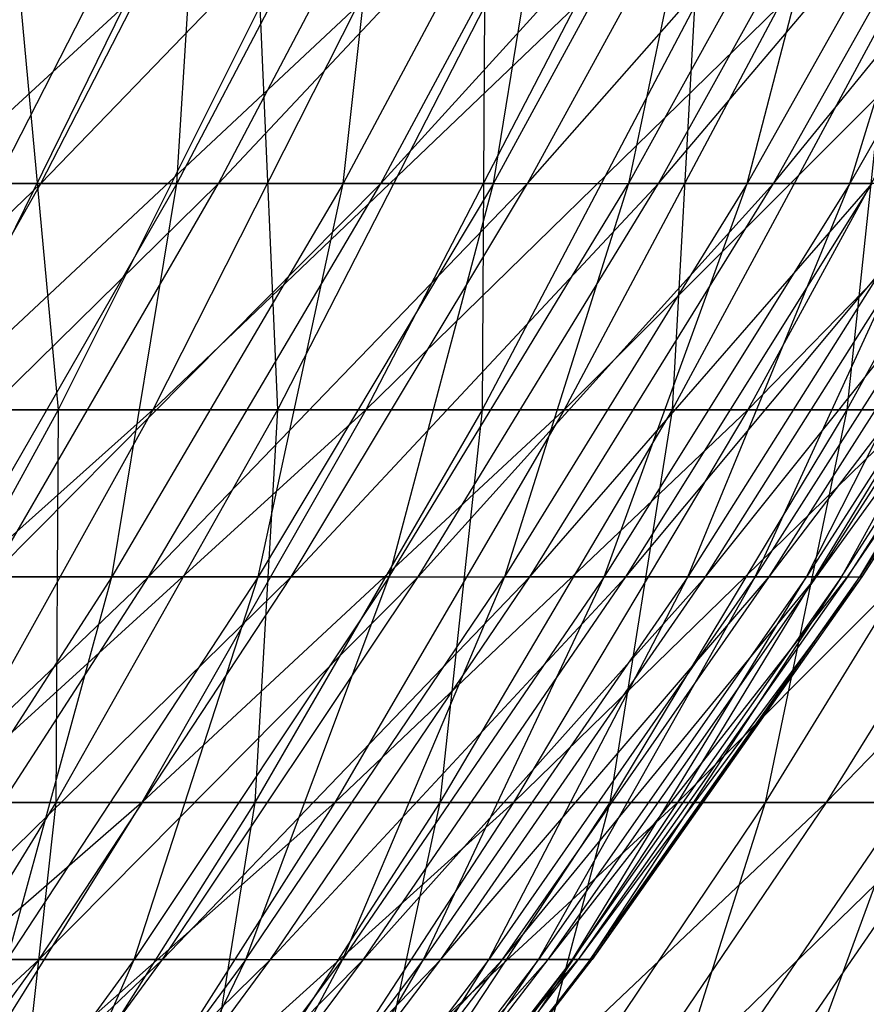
# Model space of a CAD drawing. Extents: x -125 to 125, y -143 to 0.
# Tile 370 of 406: x 41.63 to 46.14, y -118.19 to -112.94. Entities that reach past the tile are written whole.
import ezdxf

# ---------------------------------------------------------------- set-up
doc = ezdxf.new("R2010")
doc.units = 0
doc.header["$LTSCALE"] = 25.4
doc.layers.get('0').update_dxf_attribs({"linetype": 'CONTINUOUS'})

# ---------------------------------------------------------------- blocks, each defined once
blk = doc.blocks.new('NL2500027000_STL_3')
at = {"color": 0}
for p, q in [((42.6016, -111.6626, 23.6646), (41.5, -113.8156, 23.0527)), ((42.6016, -111.6626, 23.6646), (41.5, -113.8156, 23.0527)), ((41.7404, -113.8156, -22.6146), (42.8483, -111.6626, -23.2149)), ((41.7404, -113.8156, -22.6146), (42.8483, -111.6626, -23.2149)), ((41.7404, -113.8156, -22.6146), (43.8201, -111.6626, -21.3237)), ((41.7404, -113.8156, -22.6146), (43.8201, -111.6626, -21.3237)), ((43.5933, -111.6626, 21.7838), (42.4661, -113.8156, 21.2205)), ((42.4661, -113.8156, 21.2205), (42.6016, -111.6626, 23.6646)), ((43.5933, -111.6626, 21.7838), (42.4661, -113.8156, 21.2205)), ((42.4661, -113.8156, 21.2205), (42.6016, -111.6626, 23.6646)), ((42.6871, -113.8156, -20.7724), (43.8201, -111.6626, -21.3237)), ((42.6871, -113.8156, -20.7724), (43.8201, -111.6626, -21.3237)), ((42.6871, -113.8156, -20.7724), (44.7086, -111.6626, -19.392)), ((42.6871, -113.8156, -20.7724), (44.7086, -111.6626, -19.392)), ((44.502, -111.6626, 19.8615), (43.3513, -113.8156, 19.348)), ((43.3513, -113.8156, 19.348), (43.5933, -111.6626, 21.7838)), ((44.502, -111.6626, 19.8615), (43.3513, -113.8156, 19.348)), ((43.3513, -113.8156, 19.348), (43.5933, -111.6626, 21.7838)), ((43.5525, -113.8156, -18.8906), (44.7086, -111.6626, -19.392)), ((43.5525, -113.8156, -18.8906), (44.7086, -111.6626, -19.392)), ((43.5525, -113.8156, -18.8906), (45.5119, -111.6626, -17.4234)), ((43.5525, -113.8156, -18.8906), (45.5119, -111.6626, -17.4234)), ((44.154, -113.8156, 17.4386), (45.326, -111.6626, 17.9015)), ((44.154, -113.8156, 17.4386), (45.326, -111.6626, 17.9015)), ((44.154, -113.8156, 17.4386), (44.502, -111.6626, 19.8615)), ((44.154, -113.8156, 17.4386), (44.502, -111.6626, 19.8615)), ((44.3351, -113.8156, -16.9729), (45.5119, -111.6626, -17.4234)), ((44.3351, -113.8156, -16.9729), (45.5119, -111.6626, -17.4234)), ((44.3351, -113.8156, -16.9729), (46.2286, -111.6626, -15.4216)), ((44.3351, -113.8156, -16.9729), (46.2286, -111.6626, -15.4216)), ((45.326, -111.6626, 17.9015), (44.8726, -113.8156, 15.496)), ((46.0637, -111.6626, 15.9074), (44.8726, -113.8156, 15.496)), ((45.326, -111.6626, 17.9015), (44.8726, -113.8156, 15.496)), ((46.0637, -111.6626, 15.9074), (44.8726, -113.8156, 15.496)), ((45.0332, -113.8156, -15.0229), (46.2286, -111.6626, -15.4216)), ((45.0332, -113.8156, -15.0229), (46.2286, -111.6626, -15.4216)), ((45.0332, -113.8156, -15.0229), (46.8573, -111.6626, -13.3905)), ((45.0332, -113.8156, -15.0229), (46.8573, -111.6626, -13.3905)), ((46.7137, -111.6626, 13.8829), (45.5058, -113.8156, 13.524)), ((45.5058, -113.8156, 13.524), (46.0637, -111.6626, 15.9074)), ((46.7137, -111.6626, 13.8829), (45.5058, -113.8156, 13.524)), ((45.5058, -113.8156, 13.524), (46.0637, -111.6626, 15.9074)), ((45.6456, -113.8156, -13.0443), (46.8573, -111.6626, -13.3905)), ((45.6456, -113.8156, -13.0443), (46.8573, -111.6626, -13.3905)), ((45.6456, -113.8156, -13.0443), (47.3967, -111.6626, -11.3339)), ((45.6456, -113.8156, -13.0443), (47.3967, -111.6626, -11.3339)), ((47.2748, -111.6626, 11.8321), (46.0524, -113.8156, 11.5262)), ((46.0524, -113.8156, 11.5262), (46.7137, -111.6626, 13.8829)), ((47.2748, -111.6626, 11.8321), (46.0524, -113.8156, 11.5262)), ((46.0524, -113.8156, 11.5262), (46.7137, -111.6626, 13.8829)), ((42.1832, -112.8721, -30.3456), (39.8427, -115.022, -31.2928)), ((42.1832, -112.8721, -30.3456), (39.8427, -115.022, -31.2928)), ((42.1832, -112.8721, -30.3456), (41.1265, -115.022, -29.5854)), ((42.1832, -112.8721, -30.3456), (41.1265, -115.022, -29.5854)), ((43.425, -112.8721, -28.5403), (41.1265, -115.022, -29.5854)), ((43.425, -112.8721, -28.5403), (41.1265, -115.022, -29.5854)), ((41.6349, -112.8721, 31.0935), (41.8338, -115.022, 28.5764)), ((41.6349, -112.8721, 31.0935), (41.8338, -115.022, 28.5764)), ((42.9087, -112.8721, 29.3107), (41.8338, -115.022, 28.5764)), ((42.9087, -112.8721, 29.3107), (41.8338, -115.022, 28.5764)), ((43.425, -112.8721, -28.5403), (42.3371, -115.022, -27.8253)), ((43.425, -112.8721, -28.5403), (42.3371, -115.022, -27.8253)), ((44.5895, -112.8721, -26.6843), (42.3371, -115.022, -27.8253)), ((44.5895, -112.8721, -26.6843), (42.3371, -115.022, -27.8253)), ((42.9087, -112.8721, 29.3107), (43.0013, -115.022, 26.7875)), ((42.9087, -112.8721, 29.3107), (43.0013, -115.022, 26.7875)), ((44.1062, -112.8721, 27.4758), (43.0013, -115.022, 26.7875)), ((44.1062, -112.8721, 27.4758), (43.0013, -115.022, 26.7875)), ((44.5895, -112.8721, -26.6843), (43.4725, -115.022, -26.0158)), ((44.5895, -112.8721, -26.6843), (43.4725, -115.022, -26.0158)), ((45.6748, -112.8721, -24.7808), (43.4725, -115.022, -26.0158)), ((45.6748, -112.8721, -24.7808), (43.4725, -115.022, -26.0158)), ((45.2253, -112.8721, 25.592), (44.0923, -115.022, 24.9509)), ((45.2253, -112.8721, 25.592), (44.0923, -115.022, 24.9509)), ((44.1062, -112.8721, 27.4758), (44.0923, -115.022, 24.9509)), ((44.1062, -112.8721, 27.4758), (44.0923, -115.022, 24.9509)), ((45.6748, -112.8721, -24.7808), (44.5306, -115.022, -24.16)), ((45.6748, -112.8721, -24.7808), (44.5306, -115.022, -24.16)), ((46.6789, -112.8721, -22.8333), (44.5306, -115.022, -24.16)), ((46.6789, -112.8721, -22.8333), (44.5306, -115.022, -24.16)), ((46.264, -112.8721, 23.6627), (45.105, -115.022, 23.0699)), ((46.264, -112.8721, 23.6627), (45.105, -115.022, 23.0699)), ((45.2253, -112.8721, 25.592), (45.105, -115.022, 23.0699)), ((45.2253, -112.8721, 25.592), (45.105, -115.022, 23.0699)), ((46.6789, -112.8721, -22.8333), (45.5095, -115.022, -22.2613)), ((46.6789, -112.8721, -22.8333), (45.5095, -115.022, -22.2613)), ((47.5999, -112.8721, -20.8452), (45.5095, -115.022, -22.2613)), ((47.5999, -112.8721, -20.8452), (45.5095, -115.022, -22.2613)), ((47.2204, -112.8721, 21.6913), (46.0374, -115.022, 21.1479)), ((47.2204, -112.8721, 21.6913), (46.0374, -115.022, 21.1479)), ((46.264, -112.8721, 23.6627), (46.0374, -115.022, 21.1479)), ((46.264, -112.8721, 23.6627), (46.0374, -115.022, 21.1479)), ((39.5564, -115.9134, -23.7195), (41.7404, -113.8156, -22.6146)), ((39.5564, -115.9134, -23.7195), (41.7404, -113.8156, -22.6146)), ((40.5534, -115.9134, -21.9715), (41.7404, -113.8156, -22.6146)), ((40.5534, -115.9134, -21.9715), (41.7404, -113.8156, -22.6146)), ((40.5534, -115.9134, -21.9715), (42.6871, -113.8156, -20.7724)), ((40.5534, -115.9134, -21.9715), (42.6871, -113.8156, -20.7724)), ((40.7142, -113.8156, -24.4137), (41.7404, -113.8156, -22.6146)), ((40.7142, -113.8156, -24.4137), (41.7404, -113.8156, -22.6146)), ((42.4661, -113.8156, 21.2205), (41.2585, -115.9134, 20.6171)), ((42.4661, -113.8156, 21.2205), (41.2585, -115.9134, 20.6171)), ((41.4732, -115.9134, -20.1817), (42.6871, -113.8156, -20.7724)), ((41.4732, -115.9134, -20.1817), (42.6871, -113.8156, -20.7724)), ((41.4732, -115.9134, -20.1817), (43.5525, -113.8156, -18.8906)), ((41.4732, -115.9134, -20.1817), (43.5525, -113.8156, -18.8906)), ((42.4661, -113.8156, 21.2205), (41.5, -113.8156, 23.0527)), ((42.4661, -113.8156, 21.2205), (41.5, -113.8156, 23.0527)), ((41.7404, -113.8156, -22.6146), (42.6871, -113.8156, -20.7724)), ((41.7404, -113.8156, -22.6146), (42.6871, -113.8156, -20.7724)), ((43.3513, -113.8156, 19.348), (42.1185, -115.9134, 18.7978)), ((42.1185, -115.9134, 18.7978), (42.4661, -113.8156, 21.2205)), ((43.3513, -113.8156, 19.348), (42.1185, -115.9134, 18.7978)), ((42.1185, -115.9134, 18.7978), (42.4661, -113.8156, 21.2205)), ((42.314, -115.9134, -18.3534), (43.5525, -113.8156, -18.8906)), ((42.314, -115.9134, -18.3534), (43.5525, -113.8156, -18.8906)), ((42.314, -115.9134, -18.3534), (44.3351, -113.8156, -16.9729)), ((42.314, -115.9134, -18.3534), (44.3351, -113.8156, -16.9729)), ((43.3513, -113.8156, 19.348), (42.4661, -113.8156, 21.2205)), ((43.3513, -113.8156, 19.348), (42.4661, -113.8156, 21.2205)), ((42.6871, -113.8156, -20.7724), (43.5525, -113.8156, -18.8906)), ((42.6871, -113.8156, -20.7724), (43.5525, -113.8156, -18.8906)), ((44.154, -113.8156, 17.4386), (42.8984, -115.9134, 16.9427)), ((42.8984, -115.9134, 16.9427), (43.3513, -113.8156, 19.348)), ((44.154, -113.8156, 17.4386), (42.8984, -115.9134, 16.9427)), ((42.8984, -115.9134, 16.9427), (43.3513, -113.8156, 19.348)), ((43.0743, -115.9134, -16.4902), (44.3351, -113.8156, -16.9729)), ((43.0743, -115.9134, -16.4902), (44.3351, -113.8156, -16.9729)), ((43.0743, -115.9134, -16.4902), (45.0332, -113.8156, -15.0229)), ((43.0743, -115.9134, -16.4902), (45.0332, -113.8156, -15.0229)), ((44.154, -113.8156, 17.4386), (43.3513, -113.8156, 19.348)), ((44.154, -113.8156, 17.4386), (43.3513, -113.8156, 19.348)), ((43.5525, -113.8156, -18.8906), (44.3351, -113.8156, -16.9729)), ((43.5525, -113.8156, -18.8906), (44.3351, -113.8156, -16.9729)), ((43.5966, -115.9134, 15.0554), (44.8726, -113.8156, 15.496)), ((43.5966, -115.9134, 15.0554), (44.8726, -113.8156, 15.496)), ((43.5966, -115.9134, 15.0554), (44.154, -113.8156, 17.4386)), ((43.5966, -115.9134, 15.0554), (44.154, -113.8156, 17.4386)), ((43.7526, -115.9134, -14.5957), (45.0332, -113.8156, -15.0229)), ((43.7526, -115.9134, -14.5957), (45.0332, -113.8156, -15.0229)), ((43.7526, -115.9134, -14.5957), (45.6456, -113.8156, -13.0443)), ((43.7526, -115.9134, -14.5957), (45.6456, -113.8156, -13.0443)), ((44.154, -113.8156, 17.4386), (44.8726, -113.8156, 15.496)), ((44.154, -113.8156, 17.4386), (44.8726, -113.8156, 15.496)), ((44.8726, -113.8156, 15.496), (44.2118, -115.9134, 13.1394)), ((45.5058, -113.8156, 13.524), (44.2118, -115.9134, 13.1394)), ((44.8726, -113.8156, 15.496), (44.2118, -115.9134, 13.1394)), ((45.5058, -113.8156, 13.524), (44.2118, -115.9134, 13.1394)), ((44.3351, -113.8156, -16.9729), (45.0332, -113.8156, -15.0229)), ((44.3351, -113.8156, -16.9729), (45.0332, -113.8156, -15.0229)), ((44.3476, -115.9134, -12.6733), (45.6456, -113.8156, -13.0443)), ((44.3476, -115.9134, -12.6733), (45.6456, -113.8156, -13.0443)), ((44.3476, -115.9134, -12.6733), (46.1712, -113.8156, -11.0408)), ((44.3476, -115.9134, -12.6733), (46.1712, -113.8156, -11.0408)), ((46.0524, -113.8156, 11.5262), (44.7428, -115.9134, 11.1984)), ((44.7428, -115.9134, 11.1984), (45.5058, -113.8156, 13.524)), ((46.0524, -113.8156, 11.5262), (44.7428, -115.9134, 11.1984)), ((44.7428, -115.9134, 11.1984), (45.5058, -113.8156, 13.524)), ((44.8582, -115.9134, -10.7268), (46.1712, -113.8156, -11.0408)), ((44.8582, -115.9134, -10.7268), (46.1712, -113.8156, -11.0408)), ((44.8582, -115.9134, -10.7268), (46.6088, -113.8156, -9.0163)), ((44.8582, -115.9134, -10.7268), (46.6088, -113.8156, -9.0163)), ((45.5058, -113.8156, 13.524), (44.8726, -113.8156, 15.496)), ((45.5058, -113.8156, 13.524), (44.8726, -113.8156, 15.496)), ((45.0332, -113.8156, -15.0229), (45.6456, -113.8156, -13.0443)), ((45.0332, -113.8156, -15.0229), (45.6456, -113.8156, -13.0443)), ((46.5113, -113.8156, 9.5064), (45.1887, -115.9134, 9.2361)), ((45.1887, -115.9134, 9.2361), (46.0524, -113.8156, 11.5262)), ((46.5113, -113.8156, 9.5064), (45.1887, -115.9134, 9.2361)), ((45.1887, -115.9134, 9.2361), (46.0524, -113.8156, 11.5262)), ((45.2834, -115.9134, -8.7599), (46.6088, -113.8156, -9.0163)), ((45.2834, -115.9134, -8.7599), (46.6088, -113.8156, -9.0163)), ((45.2834, -115.9134, -8.7599), (46.9578, -113.8156, -6.9747)), ((45.2834, -115.9134, -8.7599), (46.9578, -113.8156, -6.9747)), ((46.0524, -113.8156, 11.5262), (45.5058, -113.8156, 13.524)), ((46.0524, -113.8156, 11.5262), (45.5058, -113.8156, 13.524)), ((46.8817, -113.8156, 7.4686), (45.5486, -115.9134, 7.2562)), ((45.5486, -115.9134, 7.2562), (46.5113, -113.8156, 9.5064)), ((46.8817, -113.8156, 7.4686), (45.5486, -115.9134, 7.2562)), ((45.5486, -115.9134, 7.2562), (46.5113, -113.8156, 9.5064)), ((45.6224, -115.9134, -6.7764), (46.9578, -113.8156, -6.9747)), ((45.6224, -115.9134, -6.7764), (46.9578, -113.8156, -6.9747)), ((45.6224, -115.9134, -6.7764), (47.2173, -113.8156, -4.9198)), ((45.6224, -115.9134, -6.7764), (47.2173, -113.8156, -4.9198)), ((45.6456, -113.8156, -13.0443), (46.1712, -113.8156, -11.0408)), ((45.6456, -113.8156, -13.0443), (46.1712, -113.8156, -11.0408)), ((47.1629, -113.8156, 5.4165), (45.8217, -115.9134, 5.2625)), ((45.8217, -115.9134, 5.2625), (46.8817, -113.8156, 7.4686)), ((47.1629, -113.8156, 5.4165), (45.8217, -115.9134, 5.2625)), ((45.8217, -115.9134, 5.2625), (46.8817, -113.8156, 7.4686)), ((45.8746, -115.9134, -4.7799), (47.2173, -113.8156, -4.9198)), ((45.8746, -115.9134, -4.7799), (47.2173, -113.8156, -4.9198)), ((45.8746, -115.9134, -4.7799), (47.387, -113.8156, -2.8555)), ((45.8746, -115.9134, -4.7799), (47.387, -113.8156, -2.8555)), ((47.1629, -113.8156, 5.4165), (46.0077, -115.9134, 3.2588)), ((46.0077, -115.9134, 3.2588), (47.3543, -113.8156, 3.3541)), ((46.0077, -115.9134, 3.2588), (47.3543, -113.8156, 3.3541)), ((47.1629, -113.8156, 5.4165), (46.0077, -115.9134, 3.2588)), ((47.387, -113.8156, -2.8555), (46.0394, -115.9134, -2.7743)), ((46.0394, -115.9134, -2.7743), (47.4664, -113.8156, -0.7858)), ((46.0394, -115.9134, -2.7743), (47.4664, -113.8156, -0.7858)), ((47.387, -113.8156, -2.8555), (46.0394, -115.9134, -2.7743)), ((46.5113, -113.8156, 9.5064), (46.0524, -113.8156, 11.5262)), ((46.5113, -113.8156, 9.5064), (46.0524, -113.8156, 11.5262)), ((47.4555, -113.8156, 1.2854), (46.106, -115.9134, 1.2488)), ((46.106, -115.9134, 1.2488), (47.3543, -113.8156, 3.3541)), ((47.4555, -113.8156, 1.2854), (46.106, -115.9134, 1.2488)), ((46.106, -115.9134, 1.2488), (47.3543, -113.8156, 3.3541)), ((47.4555, -113.8156, 1.2854), (46.1166, -115.9134, -0.7635)), ((47.4664, -113.8156, -0.7858), (46.1166, -115.9134, -0.7635)), ((47.4555, -113.8156, 1.2854), (46.1166, -115.9134, -0.7635)), ((47.4664, -113.8156, -0.7858), (46.1166, -115.9134, -0.7635)), ((42.3371, -115.022, -27.8253), (39.9975, -117.1155, -28.7733)), ((42.3371, -115.022, -27.8253), (39.9975, -117.1155, -28.7733)), ((40.5919, -115.022, 30.3146), (41.8338, -115.022, 28.5764)), ((40.5919, -115.022, 30.3146), (41.8338, -115.022, 28.5764)), ((41.8338, -115.022, 28.5764), (40.6855, -117.1155, 27.792)), ((41.8338, -115.022, 28.5764), (40.6855, -117.1155, 27.792)), ((42.3371, -115.022, -27.8253), (41.1265, -115.022, -29.5854)), ((42.3371, -115.022, -27.8253), (41.1265, -115.022, -29.5854)), ((42.3371, -115.022, -27.8253), (41.175, -117.1155, -27.0616)), ((42.3371, -115.022, -27.8253), (41.175, -117.1155, -27.0616)), ((43.4725, -115.022, -26.0158), (41.175, -117.1155, -27.0616)), ((43.4725, -115.022, -26.0158), (41.175, -117.1155, -27.0616)), ((43.0013, -115.022, 26.7875), (41.8209, -117.1155, 26.0522)), ((43.0013, -115.022, 26.7875), (41.8209, -117.1155, 26.0522)), ((41.8338, -115.022, 28.5764), (41.8209, -117.1155, 26.0522)), ((41.8338, -115.022, 28.5764), (41.8209, -117.1155, 26.0522)), ((41.8338, -115.022, 28.5764), (43.0013, -115.022, 26.7875)), ((41.8338, -115.022, 28.5764), (43.0013, -115.022, 26.7875)), ((43.4725, -115.022, -26.0158), (42.2792, -117.1155, -25.3017)), ((43.4725, -115.022, -26.0158), (42.2792, -117.1155, -25.3017)), ((44.5306, -115.022, -24.16), (42.2792, -117.1155, -25.3017)), ((44.5306, -115.022, -24.16), (42.2792, -117.1155, -25.3017)), ((43.4725, -115.022, -26.0158), (42.3371, -115.022, -27.8253)), ((43.4725, -115.022, -26.0158), (42.3371, -115.022, -27.8253)), ((44.0923, -115.022, 24.9509), (42.882, -117.1155, 24.266)), ((44.0923, -115.022, 24.9509), (42.882, -117.1155, 24.266)), ((43.0013, -115.022, 26.7875), (42.882, -117.1155, 24.266)), ((43.0013, -115.022, 26.7875), (42.882, -117.1155, 24.266)), ((43.0013, -115.022, 26.7875), (44.0923, -115.022, 24.9509)), ((43.0013, -115.022, 26.7875), (44.0923, -115.022, 24.9509)), ((44.5306, -115.022, -24.16), (43.3082, -117.1155, -23.4969)), ((44.5306, -115.022, -24.16), (43.3082, -117.1155, -23.4969)), ((45.5095, -115.022, -22.2613), (43.3082, -117.1155, -23.4969)), ((45.5095, -115.022, -22.2613), (43.3082, -117.1155, -23.4969)), ((44.5306, -115.022, -24.16), (43.4725, -115.022, -26.0158)), ((44.5306, -115.022, -24.16), (43.4725, -115.022, -26.0158)), ((45.105, -115.022, 23.0699), (43.8669, -117.1155, 22.4367)), ((45.105, -115.022, 23.0699), (43.8669, -117.1155, 22.4367)), ((44.0923, -115.022, 24.9509), (43.8669, -117.1155, 22.4367)), ((44.0923, -115.022, 24.9509), (43.8669, -117.1155, 22.4367)), ((44.0923, -115.022, 24.9509), (45.105, -115.022, 23.0699)), ((44.0923, -115.022, 24.9509), (45.105, -115.022, 23.0699)), ((45.5095, -115.022, -22.2613), (44.2603, -117.1155, -21.6502)), ((45.5095, -115.022, -22.2613), (44.2603, -117.1155, -21.6502)), ((46.4075, -115.022, -20.323), (44.2603, -117.1155, -21.6502)), ((46.4075, -115.022, -20.323), (44.2603, -117.1155, -21.6502)), ((45.5095, -115.022, -22.2613), (44.5306, -115.022, -24.16)), ((45.5095, -115.022, -22.2613), (44.5306, -115.022, -24.16)), ((46.0374, -115.022, 21.1479), (44.7737, -117.1155, 20.5674)), ((46.0374, -115.022, 21.1479), (44.7737, -117.1155, 20.5674)), ((45.105, -115.022, 23.0699), (44.7737, -117.1155, 20.5674)), ((45.105, -115.022, 23.0699), (44.7737, -117.1155, 20.5674)), ((45.105, -115.022, 23.0699), (46.0374, -115.022, 21.1479)), ((45.105, -115.022, 23.0699), (46.0374, -115.022, 21.1479)), ((46.4075, -115.022, -20.323), (45.1336, -117.1155, -19.7651)), ((46.4075, -115.022, -20.323), (45.1336, -117.1155, -19.7651)), ((47.223, -115.022, -18.3486), (45.1336, -117.1155, -19.7651)), ((47.223, -115.022, -18.3486), (45.1336, -117.1155, -19.7651)), ((46.4075, -115.022, -20.323), (45.5095, -115.022, -22.2613)), ((46.4075, -115.022, -20.323), (45.5095, -115.022, -22.2613)), ((46.888, -115.022, 19.1884), (45.601, -117.1155, 18.6616)), ((46.888, -115.022, 19.1884), (45.601, -117.1155, 18.6616)), ((46.0374, -115.022, 21.1479), (45.601, -117.1155, 18.6616)), ((46.0374, -115.022, 21.1479), (45.601, -117.1155, 18.6616)), ((47.223, -115.022, -18.3486), (45.9267, -117.1155, -17.8449)), ((47.223, -115.022, -18.3486), (45.9267, -117.1155, -17.8449)), ((47.9545, -115.022, -16.3415), (45.9267, -117.1155, -17.8449)), ((47.9545, -115.022, -16.3415), (45.9267, -117.1155, -17.8449)), ((46.0374, -115.022, 21.1479), (46.888, -115.022, 19.1884)), ((46.0374, -115.022, 21.1479), (46.888, -115.022, 19.1884)), ((40.1806, -117.9523, -19.5527), (42.314, -115.9134, -18.3534)), ((40.1806, -117.9523, -19.5527), (42.314, -115.9134, -18.3534)), ((42.1185, -115.9134, 18.7978), (40.8058, -117.9523, 18.2119)), ((42.1185, -115.9134, 18.7978), (40.8058, -117.9523, 18.2119)), ((40.9953, -117.9523, -17.7814), (42.314, -115.9134, -18.3534)), ((40.9953, -117.9523, -17.7814), (42.314, -115.9134, -18.3534)), ((40.9953, -117.9523, -17.7814), (43.0743, -115.9134, -16.4902)), ((40.9953, -117.9523, -17.7814), (43.0743, -115.9134, -16.4902)), ((42.1185, -115.9134, 18.7978), (41.2585, -115.9134, 20.6171)), ((42.1185, -115.9134, 18.7978), (41.2585, -115.9134, 20.6171)), ((41.4732, -115.9134, -20.1817), (42.314, -115.9134, -18.3534)), ((41.4732, -115.9134, -20.1817), (42.314, -115.9134, -18.3534)), ((42.8984, -115.9134, 16.9427), (41.5614, -117.9523, 16.4147)), ((41.5614, -117.9523, 16.4147), (42.1185, -115.9134, 18.7978)), ((42.8984, -115.9134, 16.9427), (41.5614, -117.9523, 16.4147)), ((41.5614, -117.9523, 16.4147), (42.1185, -115.9134, 18.7978)), ((41.7319, -117.9523, -15.9763), (43.0743, -115.9134, -16.4902)), ((41.7319, -117.9523, -15.9763), (43.0743, -115.9134, -16.4902)), ((41.7319, -117.9523, -15.9763), (43.7526, -115.9134, -14.5957)), ((41.7319, -117.9523, -15.9763), (43.7526, -115.9134, -14.5957)), ((42.8984, -115.9134, 16.9427), (42.1185, -115.9134, 18.7978)), ((42.8984, -115.9134, 16.9427), (42.1185, -115.9134, 18.7978)), ((43.5966, -115.9134, 15.0554), (42.2378, -117.9523, 14.5862)), ((42.2378, -117.9523, 14.5862), (42.8984, -115.9134, 16.9427)), ((43.5966, -115.9134, 15.0554), (42.2378, -117.9523, 14.5862)), ((42.2378, -117.9523, 14.5862), (42.8984, -115.9134, 16.9427)), ((42.314, -115.9134, -18.3534), (43.0743, -115.9134, -16.4902)), ((42.314, -115.9134, -18.3534), (43.0743, -115.9134, -16.4902)), ((42.389, -117.9523, -14.1408), (43.7526, -115.9134, -14.5957)), ((42.389, -117.9523, -14.1408), (43.7526, -115.9134, -14.5957)), ((42.389, -117.9523, -14.1408), (44.3476, -115.9134, -12.6733)), ((42.389, -117.9523, -14.1408), (44.3476, -115.9134, -12.6733)), ((42.8339, -117.9523, 12.7299), (44.2118, -115.9134, 13.1394)), ((42.8339, -117.9523, 12.7299), (44.2118, -115.9134, 13.1394)), ((42.8339, -117.9523, 12.7299), (43.5966, -115.9134, 15.0554)), ((42.8339, -117.9523, 12.7299), (43.5966, -115.9134, 15.0554)), ((43.5966, -115.9134, 15.0554), (42.8984, -115.9134, 16.9427)), ((43.5966, -115.9134, 15.0554), (42.8984, -115.9134, 16.9427)), ((42.9655, -117.9523, -12.2783), (44.3476, -115.9134, -12.6733)), ((42.9655, -117.9523, -12.2783), (44.3476, -115.9134, -12.6733)), ((42.9655, -117.9523, -12.2783), (44.8582, -115.9134, -10.7268)), ((42.9655, -117.9523, -12.2783), (44.8582, -115.9134, -10.7268)), ((43.0743, -115.9134, -16.4902), (43.7526, -115.9134, -14.5957)), ((43.0743, -115.9134, -16.4902), (43.7526, -115.9134, -14.5957)), ((44.2118, -115.9134, 13.1394), (43.3484, -117.9523, 10.8494)), ((44.7428, -115.9134, 11.1984), (43.3484, -117.9523, 10.8494)), ((44.2118, -115.9134, 13.1394), (43.3484, -117.9523, 10.8494)), ((44.7428, -115.9134, 11.1984), (43.3484, -117.9523, 10.8494)), ((43.4602, -117.9523, -10.3925), (44.8582, -115.9134, -10.7268)), ((43.4602, -117.9523, -10.3925), (44.8582, -115.9134, -10.7268)), ((43.4602, -117.9523, -10.3925), (45.2834, -115.9134, -8.7599)), ((43.4602, -117.9523, -10.3925), (45.2834, -115.9134, -8.7599)), ((43.5966, -115.9134, 15.0554), (44.2118, -115.9134, 13.1394)), ((43.5966, -115.9134, 15.0554), (44.2118, -115.9134, 13.1394)), ((43.7526, -115.9134, -14.5957), (44.3476, -115.9134, -12.6733)), ((43.7526, -115.9134, -14.5957), (44.3476, -115.9134, -12.6733)), ((45.1887, -115.9134, 9.2361), (43.7804, -117.9523, 8.9482)), ((43.7804, -117.9523, 8.9482), (44.7428, -115.9134, 11.1984)), ((45.1887, -115.9134, 9.2361), (43.7804, -117.9523, 8.9482)), ((43.7804, -117.9523, 8.9482), (44.7428, -115.9134, 11.1984)), ((43.8721, -117.9523, -8.4869), (45.2834, -115.9134, -8.7599)), ((43.8721, -117.9523, -8.4869), (45.2834, -115.9134, -8.7599)), ((43.8721, -117.9523, -8.4869), (45.6224, -115.9134, -6.7764)), ((43.8721, -117.9523, -8.4869), (45.6224, -115.9134, -6.7764)), ((45.5486, -115.9134, 7.2562), (44.129, -117.9523, 7.03)), ((44.129, -117.9523, 7.03), (45.1887, -115.9134, 9.2361)), ((45.5486, -115.9134, 7.2562), (44.129, -117.9523, 7.03)), ((44.129, -117.9523, 7.03), (45.1887, -115.9134, 9.2361)), ((44.2006, -117.9523, -6.5652), (45.6224, -115.9134, -6.7764)), ((44.2006, -117.9523, -6.5652), (45.6224, -115.9134, -6.7764)), ((44.2006, -117.9523, -6.5652), (45.8746, -115.9134, -4.7799)), ((44.2006, -117.9523, -6.5652), (45.8746, -115.9134, -4.7799)), ((44.7428, -115.9134, 11.1984), (44.2118, -115.9134, 13.1394)), ((44.7428, -115.9134, 11.1984), (44.2118, -115.9134, 13.1394)), ((44.3476, -115.9134, -12.6733), (44.8582, -115.9134, -10.7268)), ((44.3476, -115.9134, -12.6733), (44.8582, -115.9134, -10.7268)), ((45.8217, -115.9134, 5.2625), (44.3937, -117.9523, 5.0985)), ((44.3937, -117.9523, 5.0985), (45.5486, -115.9134, 7.2562)), ((45.8217, -115.9134, 5.2625), (44.3937, -117.9523, 5.0985)), ((44.3937, -117.9523, 5.0985), (45.5486, -115.9134, 7.2562)), ((44.4449, -117.9523, -4.6309), (45.8746, -115.9134, -4.7799)), ((44.4449, -117.9523, -4.6309), (45.8746, -115.9134, -4.7799)), ((44.4449, -117.9523, -4.6309), (46.0394, -115.9134, -2.7743)), ((44.4449, -117.9523, -4.6309), (46.0394, -115.9134, -2.7743)), ((46.0077, -115.9134, 3.2588), (44.5738, -117.9523, 3.1572)), ((44.5738, -117.9523, 3.1572), (45.8217, -115.9134, 5.2625)), ((46.0077, -115.9134, 3.2588), (44.5738, -117.9523, 3.1572)), ((44.5738, -117.9523, 3.1572), (45.8217, -115.9134, 5.2625)), ((46.1166, -115.9134, -0.7635), (44.6045, -117.9523, -2.6879)), ((46.0394, -115.9134, -2.7743), (44.6045, -117.9523, -2.6879)), ((46.1166, -115.9134, -0.7635), (44.6045, -117.9523, -2.6879)), ((46.0394, -115.9134, -2.7743), (44.6045, -117.9523, -2.6879)), ((46.0077, -115.9134, 3.2588), (44.6691, -117.9523, 1.2099)), ((44.6691, -117.9523, 1.2099), (46.106, -115.9134, 1.2488)), ((44.6691, -117.9523, 1.2099), (46.106, -115.9134, 1.2488)), ((46.0077, -115.9134, 3.2588), (44.6691, -117.9523, 1.2099)), ((46.1166, -115.9134, -0.7635), (44.6793, -117.9523, -0.7397)), ((44.6793, -117.9523, -0.7397), (46.106, -115.9134, 1.2488)), ((46.1166, -115.9134, -0.7635), (44.6793, -117.9523, -0.7397)), ((44.6793, -117.9523, -0.7397), (46.106, -115.9134, 1.2488)), ((45.1887, -115.9134, 9.2361), (44.7428, -115.9134, 11.1984)), ((45.1887, -115.9134, 9.2361), (44.7428, -115.9134, 11.1984)), ((44.8582, -115.9134, -10.7268), (45.2834, -115.9134, -8.7599)), ((44.8582, -115.9134, -10.7268), (45.2834, -115.9134, -8.7599)), ((45.5486, -115.9134, 7.2562), (45.1887, -115.9134, 9.2361)), ((45.5486, -115.9134, 7.2562), (45.1887, -115.9134, 9.2361)), ((45.2834, -115.9134, -8.7599), (45.6224, -115.9134, -6.7764)), ((45.2834, -115.9134, -8.7599), (45.6224, -115.9134, -6.7764)), ((45.8217, -115.9134, 5.2625), (45.5486, -115.9134, 7.2562)), ((45.8217, -115.9134, 5.2625), (45.5486, -115.9134, 7.2562)), ((45.6224, -115.9134, -6.7764), (45.8746, -115.9134, -4.7799)), ((45.6224, -115.9134, -6.7764), (45.8746, -115.9134, -4.7799)), ((46.0077, -115.9134, 3.2588), (45.8217, -115.9134, 5.2625)), ((46.0077, -115.9134, 3.2588), (45.8217, -115.9134, 5.2625)), ((45.8746, -115.9134, -4.7799), (46.0394, -115.9134, -2.7743)), ((45.8746, -115.9134, -4.7799), (46.0394, -115.9134, -2.7743)), ((46.0077, -115.9134, 3.2588), (46.106, -115.9134, 1.2488)), ((46.0077, -115.9134, 3.2588), (46.106, -115.9134, 1.2488)), ((46.0394, -115.9134, -2.7743), (46.1166, -115.9134, -0.7635)), ((46.0394, -115.9134, -2.7743), (46.1166, -115.9134, -0.7635)), ((46.1166, -115.9134, -0.7635), (46.106, -115.9134, 1.2488)), ((46.1166, -115.9134, -0.7635), (46.106, -115.9134, 1.2488)), ((42.2792, -117.1155, -25.3017), (39.9406, -119.1489, -26.2503)), ((42.2792, -117.1155, -25.3017), (39.9406, -119.1489, -26.2503)), ((41.8209, -117.1155, 26.0522), (40.5672, -119.1489, 25.2711)), ((41.8209, -117.1155, 26.0522), (40.5672, -119.1489, 25.2711)), ((40.6855, -117.1155, 27.792), (41.8209, -117.1155, 26.0522)), ((40.6855, -117.1155, 27.792), (41.8209, -117.1155, 26.0522)), ((42.2792, -117.1155, -25.3017), (41.0117, -119.1489, -24.5432)), ((42.2792, -117.1155, -25.3017), (41.0117, -119.1489, -24.5432)), ((43.3082, -117.1155, -23.4969), (41.0117, -119.1489, -24.5432)), ((43.3082, -117.1155, -23.4969), (41.0117, -119.1489, -24.5432)), ((42.2792, -117.1155, -25.3017), (41.175, -117.1155, -27.0616)), ((42.2792, -117.1155, -25.3017), (41.175, -117.1155, -27.0616)), ((42.882, -117.1155, 24.266), (41.5965, -119.1489, 23.5385)), ((42.882, -117.1155, 24.266), (41.5965, -119.1489, 23.5385)), ((41.8209, -117.1155, 26.0522), (41.5965, -119.1489, 23.5385)), ((41.8209, -117.1155, 26.0522), (41.5965, -119.1489, 23.5385)), ((41.8209, -117.1155, 26.0522), (42.882, -117.1155, 24.266)), ((41.8209, -117.1155, 26.0522), (42.882, -117.1155, 24.266)), ((43.3082, -117.1155, -23.4969), (42.0099, -119.1489, -22.7924)), ((43.3082, -117.1155, -23.4969), (42.0099, -119.1489, -22.7924)), ((44.2603, -117.1155, -21.6502), (42.0099, -119.1489, -22.7924)), ((44.2603, -117.1155, -21.6502), (42.0099, -119.1489, -22.7924)), ((43.3082, -117.1155, -23.4969), (42.2792, -117.1155, -25.3017)), ((43.3082, -117.1155, -23.4969), (42.2792, -117.1155, -25.3017)), ((43.8669, -117.1155, 22.4367), (42.5518, -119.1489, 21.764)), ((43.8669, -117.1155, 22.4367), (42.5518, -119.1489, 21.764)), ((42.882, -117.1155, 24.266), (42.5518, -119.1489, 21.764)), ((42.882, -117.1155, 24.266), (42.5518, -119.1489, 21.764)), ((42.882, -117.1155, 24.266), (43.8669, -117.1155, 22.4367)), ((42.882, -117.1155, 24.266), (43.8669, -117.1155, 22.4367)), ((44.2603, -117.1155, -21.6502), (42.9334, -119.1489, -21.0012)), ((44.2603, -117.1155, -21.6502), (42.9334, -119.1489, -21.0012)), ((45.1336, -117.1155, -19.7651), (42.9334, -119.1489, -21.0012)), ((45.1336, -117.1155, -19.7651), (42.9334, -119.1489, -21.0012)), ((44.2603, -117.1155, -21.6502), (43.3082, -117.1155, -23.4969)), ((44.2603, -117.1155, -21.6502), (43.3082, -117.1155, -23.4969)), ((44.7737, -117.1155, 20.5674), (43.4314, -119.1489, 19.9508)), ((44.7737, -117.1155, 20.5674), (43.4314, -119.1489, 19.9508)), ((43.8669, -117.1155, 22.4367), (43.4314, -119.1489, 19.9508)), ((43.8669, -117.1155, 22.4367), (43.4314, -119.1489, 19.9508)), ((45.1336, -117.1155, -19.7651), (43.7806, -119.1489, -19.1726)), ((45.1336, -117.1155, -19.7651), (43.7806, -119.1489, -19.1726)), ((45.9267, -117.1155, -17.8449), (43.7806, -119.1489, -19.1726)), ((45.9267, -117.1155, -17.8449), (43.7806, -119.1489, -19.1726)), ((43.8669, -117.1155, 22.4367), (44.7737, -117.1155, 20.5674)), ((43.8669, -117.1155, 22.4367), (44.7737, -117.1155, 20.5674)), ((45.601, -117.1155, 18.6616), (44.2339, -119.1489, 18.1022)), ((45.601, -117.1155, 18.6616), (44.2339, -119.1489, 18.1022)), ((44.7737, -117.1155, 20.5674), (44.2339, -119.1489, 18.1022)), ((44.7737, -117.1155, 20.5674), (44.2339, -119.1489, 18.1022)), ((45.1336, -117.1155, -19.7651), (44.2603, -117.1155, -21.6502)), ((45.1336, -117.1155, -19.7651), (44.2603, -117.1155, -21.6502)), ((45.9267, -117.1155, -17.8449), (44.5499, -119.1489, -17.3099)), ((45.9267, -117.1155, -17.8449), (44.5499, -119.1489, -17.3099)), ((46.6382, -117.1155, -15.8929), (44.5499, -119.1489, -17.3099)), ((46.6382, -117.1155, -15.8929), (44.5499, -119.1489, -17.3099)), ((44.7737, -117.1155, 20.5674), (45.601, -117.1155, 18.6616)), ((44.7737, -117.1155, 20.5674), (45.601, -117.1155, 18.6616)), ((46.3471, -117.1155, 16.7227), (44.9577, -119.1489, 16.2213)), ((46.3471, -117.1155, 16.7227), (44.9577, -119.1489, 16.2213)), ((45.601, -117.1155, 18.6616), (44.9577, -119.1489, 16.2213)), ((45.601, -117.1155, 18.6616), (44.9577, -119.1489, 16.2213)), ((45.9267, -117.1155, -17.8449), (45.1336, -117.1155, -19.7651)), ((45.9267, -117.1155, -17.8449), (45.1336, -117.1155, -19.7651)), ((46.6382, -117.1155, -15.8929), (45.24, -119.1489, -15.4165)), ((46.6382, -117.1155, -15.8929), (45.24, -119.1489, -15.4165)), ((45.601, -117.1155, 18.6616), (46.3471, -117.1155, 16.7227)), ((45.601, -117.1155, 18.6616), (46.3471, -117.1155, 16.7227)), ((46.3471, -117.1155, 16.7227), (45.6016, -119.1489, 14.3117)), ((46.3471, -117.1155, 16.7227), (45.6016, -119.1489, 14.3117)), ((46.6382, -117.1155, -15.8929), (45.9267, -117.1155, -17.8449)), ((46.6382, -117.1155, -15.8929), (45.9267, -117.1155, -17.8449)), ((39.5986, -119.9285, -17.1756), (41.7319, -117.9523, -15.9763)), ((39.5986, -119.9285, -17.1756), (41.7319, -117.9523, -15.9763)), ((40.3101, -119.9285, -15.432), (41.7319, -117.9523, -15.9763)), ((40.3101, -119.9285, -15.432), (41.7319, -117.9523, -15.9763)), ((40.3101, -119.9285, -15.432), (42.389, -117.9523, -14.1408)), ((40.3101, -119.9285, -15.432), (42.389, -117.9523, -14.1408)), ((42.2378, -117.9523, 14.5862), (40.7989, -119.9285, 14.0892)), ((42.2378, -117.9523, 14.5862), (40.7989, -119.9285, 14.0892)), ((40.9449, -119.9285, -13.659), (42.389, -117.9523, -14.1408)), ((40.9449, -119.9285, -13.659), (42.389, -117.9523, -14.1408)), ((40.9449, -119.9285, -13.659), (42.9655, -117.9523, -12.2783)), ((40.9449, -119.9285, -13.659), (42.9655, -117.9523, -12.2783)), ((40.9953, -117.9523, -17.7814), (41.7319, -117.9523, -15.9763)), ((40.9953, -117.9523, -17.7814), (41.7319, -117.9523, -15.9763)), ((42.8339, -117.9523, 12.7299), (41.3746, -119.9285, 12.2962)), ((41.3746, -119.9285, 12.2962), (42.2378, -117.9523, 14.5862)), ((42.8339, -117.9523, 12.7299), (41.3746, -119.9285, 12.2962)), ((41.3746, -119.9285, 12.2962), (42.2378, -117.9523, 14.5862)), ((41.5017, -119.9285, -11.86), (42.9655, -117.9523, -12.2783)), ((41.5017, -119.9285, -11.86), (42.9655, -117.9523, -12.2783)), ((41.5017, -119.9285, -11.86), (43.4602, -117.9523, -10.3925)), ((41.5017, -119.9285, -11.86), (43.4602, -117.9523, -10.3925)), ((42.2378, -117.9523, 14.5862), (41.5614, -117.9523, 16.4147)), ((42.2378, -117.9523, 14.5862), (41.5614, -117.9523, 16.4147)), ((41.7319, -117.9523, -15.9763), (42.389, -117.9523, -14.1408)), ((41.7319, -117.9523, -15.9763), (42.389, -117.9523, -14.1408)), ((41.8716, -119.9285, 10.4798), (43.3484, -117.9523, 10.8494)), ((41.8716, -119.9285, 10.4798), (43.3484, -117.9523, 10.8494)), ((41.8716, -119.9285, 10.4798), (42.8339, -117.9523, 12.7299)), ((41.8716, -119.9285, 10.4798), (42.8339, -117.9523, 12.7299)), ((41.9795, -119.9285, -10.0385), (43.4602, -117.9523, -10.3925)), ((41.9795, -119.9285, -10.0385), (43.4602, -117.9523, -10.3925)), ((41.9795, -119.9285, -10.0385), (43.8721, -117.9523, -8.4869)), ((41.9795, -119.9285, -10.0385), (43.8721, -117.9523, -8.4869)), ((42.8339, -117.9523, 12.7299), (42.2378, -117.9523, 14.5862)), ((42.8339, -117.9523, 12.7299), (42.2378, -117.9523, 14.5862)), ((43.3484, -117.9523, 10.8494), (42.2888, -119.9285, 8.6434)), ((43.7804, -117.9523, 8.9482), (42.2888, -119.9285, 8.6434)), ((43.3484, -117.9523, 10.8494), (42.2888, -119.9285, 8.6434)), ((43.7804, -117.9523, 8.9482), (42.2888, -119.9285, 8.6434)), ((42.3775, -119.9285, -8.1978), (43.8721, -117.9523, -8.4869)), ((42.3775, -119.9285, -8.1978), (43.8721, -117.9523, -8.4869)), ((42.3775, -119.9285, -8.1978), (44.2006, -117.9523, -6.5652)), ((42.3775, -119.9285, -8.1978), (44.2006, -117.9523, -6.5652)), ((42.389, -117.9523, -14.1408), (42.9655, -117.9523, -12.2783)), ((42.389, -117.9523, -14.1408), (42.9655, -117.9523, -12.2783)), ((44.129, -117.9523, 7.03), (42.6256, -119.9285, 6.7905)), ((42.6256, -119.9285, 6.7905), (43.7804, -117.9523, 8.9482)), ((44.129, -117.9523, 7.03), (42.6256, -119.9285, 6.7905)), ((42.6256, -119.9285, 6.7905), (43.7804, -117.9523, 8.9482)), ((42.6947, -119.9285, -6.3415), (44.2006, -117.9523, -6.5652)), ((42.6947, -119.9285, -6.3415), (44.2006, -117.9523, -6.5652)), ((42.6947, -119.9285, -6.3415), (44.4449, -117.9523, -4.6309)), ((42.6947, -119.9285, -6.3415), (44.4449, -117.9523, -4.6309)), ((42.8339, -117.9523, 12.7299), (43.3484, -117.9523, 10.8494)), ((42.8339, -117.9523, 12.7299), (43.3484, -117.9523, 10.8494)), ((44.3937, -117.9523, 5.0985), (42.8812, -119.9285, 4.9248)), ((42.8812, -119.9285, 4.9248), (44.129, -117.9523, 7.03)), ((44.3937, -117.9523, 5.0985), (42.8812, -119.9285, 4.9248)), ((42.8812, -119.9285, 4.9248), (44.129, -117.9523, 7.03)), ((42.9307, -119.9285, -4.4732), (44.4449, -117.9523, -4.6309)), ((42.9307, -119.9285, -4.4732), (44.4449, -117.9523, -4.6309)), ((42.9307, -119.9285, -4.4732), (44.6045, -117.9523, -2.6879)), ((42.9307, -119.9285, -4.4732), (44.6045, -117.9523, -2.6879)), ((42.9655, -117.9523, -12.2783), (43.4602, -117.9523, -10.3925)), ((42.9655, -117.9523, -12.2783), (43.4602, -117.9523, -10.3925)), ((44.5738, -117.9523, 3.1572), (43.0552, -119.9285, 3.0496)), ((43.0552, -119.9285, 3.0496), (44.3937, -117.9523, 5.0985)), ((44.5738, -117.9523, 3.1572), (43.0552, -119.9285, 3.0496)), ((43.0552, -119.9285, 3.0496), (44.3937, -117.9523, 5.0985)), ((44.6045, -117.9523, -2.6879), (43.0849, -119.9285, -2.5963)), ((43.0849, -119.9285, -2.5963), (44.6793, -117.9523, -0.7397)), ((43.0849, -119.9285, -2.5963), (44.6793, -117.9523, -0.7397)), ((44.6045, -117.9523, -2.6879), (43.0849, -119.9285, -2.5963)), ((44.6691, -117.9523, 1.2099), (43.1473, -119.9285, 1.1687)), ((43.1473, -119.9285, 1.1687), (44.5738, -117.9523, 3.1572)), ((44.6691, -117.9523, 1.2099), (43.1473, -119.9285, 1.1687)), ((43.1473, -119.9285, 1.1687), (44.5738, -117.9523, 3.1572)), ((44.6691, -117.9523, 1.2099), (43.1572, -119.9285, -0.7145)), ((43.1572, -119.9285, -0.7145), (44.6793, -117.9523, -0.7397)), ((43.1572, -119.9285, -0.7145), (44.6793, -117.9523, -0.7397)), ((44.6691, -117.9523, 1.2099), (43.1572, -119.9285, -0.7145)), ((43.7804, -117.9523, 8.9482), (43.3484, -117.9523, 10.8494)), ((43.7804, -117.9523, 8.9482), (43.3484, -117.9523, 10.8494)), ((43.4602, -117.9523, -10.3925), (43.8721, -117.9523, -8.4869)), ((43.4602, -117.9523, -10.3925), (43.8721, -117.9523, -8.4869)), ((44.129, -117.9523, 7.03), (43.7804, -117.9523, 8.9482)), ((44.129, -117.9523, 7.03), (43.7804, -117.9523, 8.9482)), ((43.8721, -117.9523, -8.4869), (44.2006, -117.9523, -6.5652)), ((43.8721, -117.9523, -8.4869), (44.2006, -117.9523, -6.5652)), ((44.3937, -117.9523, 5.0985), (44.129, -117.9523, 7.03)), ((44.3937, -117.9523, 5.0985), (44.129, -117.9523, 7.03)), ((44.2006, -117.9523, -6.5652), (44.4449, -117.9523, -4.6309)), ((44.2006, -117.9523, -6.5652), (44.4449, -117.9523, -4.6309)), ((44.5738, -117.9523, 3.1572), (44.3937, -117.9523, 5.0985)), ((44.5738, -117.9523, 3.1572), (44.3937, -117.9523, 5.0985)), ((44.4449, -117.9523, -4.6309), (44.6045, -117.9523, -2.6879)), ((44.4449, -117.9523, -4.6309), (44.6045, -117.9523, -2.6879)), ((44.6691, -117.9523, 1.2099), (44.5738, -117.9523, 3.1572)), ((44.6691, -117.9523, 1.2099), (44.5738, -117.9523, 3.1572)), ((44.6045, -117.9523, -2.6879), (44.6793, -117.9523, -0.7397)), ((44.6045, -117.9523, -2.6879), (44.6793, -117.9523, -0.7397)), ((44.6691, -117.9523, 1.2099), (44.6793, -117.9523, -0.7397)), ((44.6691, -117.9523, 1.2099), (44.6793, -117.9523, -0.7397))]:
    blk.add_line(p, q, dxfattribs=at)

msp = doc.modelspace()

# ---------------------------------------------------------------- block references
at = {"color": 253}
msp.add_blockref('NL2500027000_STL_3', (0, 0), dxfattribs=at)

doc.saveas('drawing.dxf')
